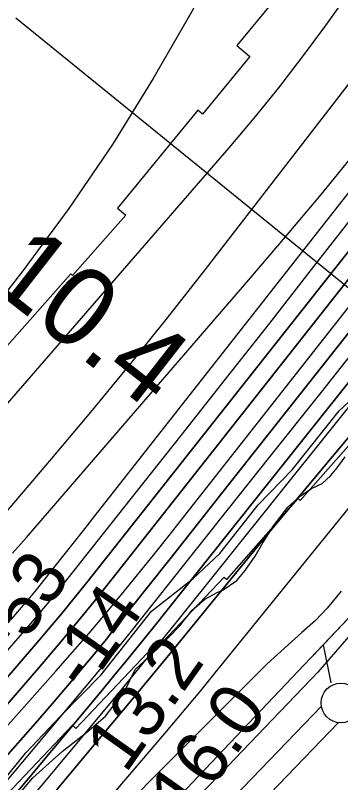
# Model space of a CAD drawing. Extents: x 3598634 to 3636690, y 517270 to 542944.
# Drawn here: x 3606411 to 3606822, y 527023 to 527991 of the extents above; entities that cross this region are included whole.
import ezdxf

# ---------------------------------------------------------------- set-up
doc = ezdxf.new("R2010")
doc.units = 0
for name, color, linetype in [('V-LEVE-TOET', 7, 'Continuous'), ('V-RIVR-EDGE', 7, 'Continuous'), ('V-RIVR-RANG', 7, 'Continuous'), ('V-RRAP-FSHR', 7, 'Continuous'), ('V-RRAP-RVMT', 7, 'Continuous'), ('V-SITE-VEGE', 7, 'Continuous'), ('V-SURV-IDEN', 7, 'Continuous'), ('V-SURV-LINE', 7, 'Continuous'), ('V-TOPO-DPTH', 7, 'Continuous'), ('V-TOPO-MAJR', 7, 'Continuous'), ('V-TOPO-MINR', 7, 'Continuous'), ('V-TOPO-WATR', 7, 'Continuous')]:
    doc.layers.add(name, color=color, linetype=linetype)

msp = doc.modelspace()

# ---------------------------------------------------------------- linework, layer by layer
at = {"layer": 'V-LEVE-TOET'}
for points in [[(3607601.45, 528098.81), (3607564.42, 528056.43), (3607537.86, 528023.77), (3607488.23, 527961.23), (3607419.06, 527881.34), (3607381.33, 527838.96), (3607353.37, 527805.61), (3607326.13, 527776.44), (3607292.6, 527739.62), (3607250.65, 527684.72), (3607177.29, 527602.05), (3607062, 527470.74), (3606981.66, 527383.21), (3606929.94, 527319.98), (3606868.45, 527249.12), (3606792.98, 527162.28)], [(3606792.98, 527162.28), (3606669.44, 527033.27), (3606587.08, 526949.08), (3606490.83, 526849.62), (3606412.94, 526771.34), (3606320.97, 526672.19)]]:
    msp.add_lwpolyline(points, dxfattribs=at)
at = {"layer": 'V-RIVR-EDGE'}
msp.add_lwpolyline([(3606385.08, 527012.73), (3606424.22, 527060.66), (3606468.16, 527106.78), (3606519.32, 527158.88), (3606583.15, 527239.16), (3606635.48, 527280.46), (3606669.18, 527312.19), (3606717.95, 527373.3), (3606760.69, 527417.62), (3606820.3, 527491.92), (3606857.01, 527526.64), (3606924.46, 527614.12), (3606978.68, 527689.03), (3607009.4, 527733.38), (3607041.32, 527772.32), (3607060.01, 527805.29), (3607078.68, 527829.86), (3607093.12, 527843.03), (3607134.7, 527907.16), (3607161.21, 527944.92), (3607181.66, 527962.88), (3607195.53, 527988.06), (3607223.8, 528007.2)], dxfattribs=at)
at = {"layer": 'V-RIVR-RANG'}
msp.add_line((3607095.03, 527433.21), (3606411.47, 527987.41), dxfattribs=at)
at = {"layer": 'V-RRAP-FSHR'}
msp.add_line((3606799.97, 527196.93), (3606809.66, 527149.07), dxfattribs=at)
for points in [[(3605375.17, 525433.75), (3605455.96, 525580.5), (3605630.73, 525877.61), (3605746.79, 526080.34), (3605800.63, 526159.05), (3605867.26, 526231.59), (3605948.36, 526309.64), (3606191.9, 526556.48), (3606564.79, 526949.58), (3606877.87, 527278.87), (3607054.81, 527479.47), (3607380.2, 527856.78), (3607669.24, 528199.37), (3608066.46, 528644.95), (3608475.62, 529114.73), (3608696.83, 529377), (3608831.89, 529536.02), (3608922.79, 529648.8), (3609014.71, 529727.85), (3609124.19, 529832.05), (3609276.1, 529976.27)], [(3606786.83, 527183.11), (3606877.87, 527278.87), (3607054.81, 527479.47), (3607188.41, 527634.39)]]:
    msp.add_lwpolyline(points, dxfattribs=at)
at = {"layer": 'V-RRAP-RVMT'}
for p, q in [((3606774.7, 528054.89), (3606690.88, 527952.62)), ((3606690.88, 527952.62), (3606707.24, 527939.06)), ((3606707.24, 527939.06), (3606647.32, 527866.25)), ((3606641.66, 527871.01), (3606539.87, 527747.42)), ((3606647.32, 527866.25), (3606641.66, 527871.01)), ((3606539.87, 527747.42), (3606550.59, 527738.59)), ((3606550.59, 527738.59), (3606483.33, 527662.54)), ((3606480.95, 527664.58), (3606400.47, 527573.61)), ((3606483.33, 527662.54), (3606480.95, 527664.58)), ((3606770.89, 527378.98), (3606876.94, 527498.94)), ((3606677.99, 527279.24), (3606768.25, 527381.33)), ((3606768.25, 527381.33), (3606770.89, 527378.98)), ((3606580.62, 527183.06), (3606674.68, 527282.2)), ((3606674.68, 527282.2), (3606677.99, 527279.24)), ((3606487.39, 527091.29), (3606577.36, 527186.16)), ((3606577.36, 527186.16), (3606580.62, 527183.06)), ((3606393.07, 527000.46), (3606483.09, 527095.38)), ((3606483.09, 527095.38), (3606487.39, 527091.29))]:
    msp.add_line(p, q, dxfattribs=at)
at = {"layer": 'V-SITE-VEGE'}
for points in [[(3606409.57, 527001.39), (3606433.08, 527029.16), (3606469.97, 527062.45), (3606501.27, 527086.85), (3606524.75, 527106.82), (3606549.39, 527139.04), (3606562.46, 527165.72), (3606591.09, 527192.1), (3606618.33, 527220.58), (3606634.41, 527240.73), (3606650.47, 527254.62), (3606665.81, 527262.93), (3606673.48, 527266.39), (3606690.93, 527278.18), (3606701.41, 527290.69), (3606714, 527308.76), (3606723.8, 527325.45), (3606737.09, 527347), (3606755.27, 527370.63), (3606770.63, 527384.51), (3606785.28, 527394.22), (3606798.53, 527400.45), (3606809.01, 527410.17), (3606817.39, 527419.9), (3606827.88, 527433.8)], [(3606822.52, 527264.57), (3606805.05, 527243.03), (3606790.38, 527227.75), (3606772.93, 527212.48), (3606728.94, 527172.91)], [(3606728.94, 527172.91), (3606580.16, 527024.14), (3606432.47, 526870.92), (3606342.98, 526782.11)]]:
    msp.add_lwpolyline(points, dxfattribs=at)
at = {"layer": 'V-SURV-LINE'}
for points in [[(3605952.24, 526243.33), (3606797.72, 527119.58)], [(3606819.32, 527098.76), (3605973.84, 526222.51)]]:
    msp.add_lwpolyline(points, dxfattribs=at)
msp.add_circle((3606822.39, 527123.55), 25, dxfattribs=at)
at = {"layer": 'V-TOPO-DPTH'}
for points in [[(3606235.18, 526930.94), (3606440.16, 527167.58), (3606463.9, 527195.37), (3606487.39, 527223.36), (3606510.5, 527251.67), (3606533.36, 527280.19), (3607009.74, 527882.83), (3607013.98, 527888.22), (3607018.22, 527893.6), (3607022.44, 527899), (3607026.65, 527904.41), (3607030.17, 527908.93), (3607032.63, 527912.07), (3607035.1, 527915.21), (3607037.58, 527918.33), (3607040.07, 527921.45), (3607042.58, 527924.56), (3607045.08, 527927.67), (3607047.59, 527930.77), (3607050.11, 527933.87), (3607754.67, 528800.45)], [(3607754.67, 528800.45), (3607050.11, 527933.87), (3607047.59, 527930.77), (3607045.08, 527927.67), (3607042.58, 527924.56), (3607040.07, 527921.45), (3607037.58, 527918.33), (3607035.1, 527915.21), (3607032.63, 527912.07), (3607030.17, 527908.93), (3607026.65, 527904.41), (3607022.44, 527899), (3607018.22, 527893.6), (3607013.98, 527888.22), (3607009.74, 527882.83), (3606533.36, 527280.19), (3606510.5, 527251.67), (3606487.39, 527223.36), (3606463.9, 527195.37), (3606440.16, 527167.58), (3606235.18, 526930.94)], [(3607814.37, 528747.26), (3607476.38, 528331.36), (3607413.2, 528253.47), (3607350.13, 528175.51), (3607287.2, 528097.42), (3607224.37, 528019.26), (3607109.36, 527875.91), (3607104.12, 527869.36), (3607098.87, 527862.81), (3607093.64, 527856.25), (3607088.41, 527849.68), (3607032.32, 527779.24), (3606999.04, 527737.46), (3606965.76, 527695.69), (3606932.46, 527653.92), (3606899.15, 527612.17), (3606584.6, 527217.93), (3606568.38, 527197.75), (3606552.07, 527177.64), (3606535.61, 527157.65), (3606519.06, 527137.74), (3606362.89, 526951.25)], [(3606362.89, 526951.25), (3606519.06, 527137.74), (3606535.61, 527157.65), (3606552.07, 527177.64), (3606568.38, 527197.75), (3606584.6, 527217.93), (3606899.15, 527612.17), (3606932.46, 527653.92), (3606965.76, 527695.69), (3606999.04, 527737.46), (3607032.32, 527779.24), (3607088.41, 527849.68), (3607093.64, 527856.25), (3607098.87, 527862.81), (3607104.12, 527869.36), (3607109.36, 527875.91), (3607224.37, 528019.26), (3607287.2, 528097.42), (3607350.13, 528175.51), (3607413.2, 528253.47), (3607476.38, 528331.36), (3607814.37, 528747.26)], [(3606352.65, 527134.05), (3606432.96, 527226.81), (3606442.27, 527237.7), (3606451.49, 527248.67), (3606460.57, 527259.75), (3606469.55, 527270.92), (3606564.21, 527390.03), (3606620.38, 527460.85), (3606676.47, 527531.75), (3606732.42, 527602.76), (3606788.28, 527673.84), (3606965.92, 527900.34), (3606983.01, 527922.15), (3607000.1, 527943.97), (3607017.16, 527965.79), (3607034.22, 527987.63), (3607564.05, 528666.29)], [(3606352.65, 527134.05), (3606432.96, 527226.81), (3606442.27, 527237.7), (3606451.49, 527248.67), (3606460.57, 527259.75), (3606469.55, 527270.92), (3606564.21, 527390.03), (3606620.38, 527460.85), (3606676.47, 527531.75), (3606732.42, 527602.76), (3606788.28, 527673.84), (3606965.92, 527900.34), (3606983.01, 527922.15), (3607000.1, 527943.97), (3607017.16, 527965.79), (3607034.22, 527987.63), (3607564.05, 528666.29)], [(3606293.98, 527032.61), (3606436.56, 527197.28), (3606453.06, 527216.6), (3606469.39, 527236.05), (3606485.46, 527255.72), (3606501.37, 527275.53), (3606780.95, 527628.46), (3606820.53, 527678.53), (3606860.06, 527728.65), (3606899.49, 527778.85), (3606938.85, 527829.1), (3607003.86, 527912.26), (3607010.68, 527920.96), (3607017.51, 527929.66), (3607024.37, 527938.33), (3607031.23, 527947), (3607206.79, 528168.11), (3607299.76, 528284.94), (3607392.89, 528401.63), (3607486.28, 528518.12), (3607579.84, 528634.48)], [(3607579.84, 528634.48), (3607486.28, 528518.12), (3607392.89, 528401.63), (3607299.76, 528284.94), (3607206.79, 528168.11), (3607031.23, 527947), (3607024.37, 527938.33), (3607017.51, 527929.66), (3607010.68, 527920.96), (3607003.86, 527912.26), (3606938.85, 527829.1), (3606899.49, 527778.85), (3606860.06, 527728.65), (3606820.53, 527678.53), (3606780.95, 527628.46), (3606501.37, 527275.53), (3606485.46, 527255.72), (3606469.39, 527236.05), (3606453.06, 527216.6), (3606436.56, 527197.28), (3606293.98, 527032.61)], [(3607641.8, 528607.36), (3607607.02, 528563.85), (3607103.37, 527932.64), (3607085.66, 527910.42), (3607067.98, 527888.19), (3607050.31, 527865.94), (3607032.67, 527843.68), (3606690.95, 527412), (3606662.81, 527376.46), (3606634.65, 527340.93), (3606606.48, 527305.42), (3606578.3, 527269.91), (3606530.98, 527210.33), (3606526.43, 527204.64), (3606521.84, 527198.97), (3606517.21, 527193.33), (3606512.55, 527187.72), (3606479.5, 527148.26), (3606458.15, 527123.06), (3606436.61, 527098.03), (3606414.78, 527073.25), (3606392.75, 527048.64)], [(3606392.75, 527048.64), (3606414.78, 527073.25), (3606436.61, 527098.03), (3606458.15, 527123.06), (3606479.5, 527148.26), (3606512.55, 527187.72), (3606517.21, 527193.33), (3606521.84, 527198.97), (3606526.43, 527204.64), (3606530.98, 527210.33), (3606578.3, 527269.91), (3606606.48, 527305.42), (3606634.65, 527340.93), (3606662.81, 527376.46), (3606690.95, 527412), (3607032.67, 527843.68), (3607050.31, 527865.94), (3607067.98, 527888.19), (3607085.66, 527910.42), (3607103.37, 527932.64), (3607607.02, 528563.85), (3607641.8, 528607.36)], [(3607764.9, 528600.29), (3607732.26, 528559.79), (3607699.63, 528519.29), (3607166.62, 527857.79), (3607154.29, 527842.59), (3607141.91, 527827.45), (3607129.43, 527812.38), (3607116.88, 527797.36), (3606811.89, 527434.58), (3606773.29, 527388.47), (3606734.82, 527342.26), (3606696.54, 527295.88), (3606658.4, 527249.39), (3606638.3, 527224.8), (3606610.24, 527190.58), (3606582.11, 527156.42), (3606553.85, 527122.36), (3606525.52, 527088.37), (3606200.61, 526699.88)]]:
    msp.add_lwpolyline(points, dxfattribs=at)
at = {"layer": 'V-TOPO-MAJR'}
msp.add_lwpolyline([(3606405.55, 527228.97), (3606411.14, 527235.28), (3606429.37, 527256.33), (3606431.48, 527258.8), (3606433.58, 527261.3), (3606435.65, 527263.81), (3606437.69, 527266.35), (3606459.78, 527294.05), (3606472.84, 527310.46), (3606485.88, 527326.89), (3606498.88, 527343.34), (3606511.86, 527359.82), (3606962.37, 527932.51), (3606972.47, 527945.43), (3606982.53, 527958.39), (3606992.52, 527971.4), (3607002.47, 527984.45), (3607125.54, 528146.92), (3607195.87, 528242.01), (3607264.71, 528338.14), (3607331.33, 528435.82), (3607396.46, 528534.54), (3607595.72, 528844.22)], dxfattribs=at)
at = {"layer": 'V-TOPO-MINR'}
for points in [[(3608167.61, 529919.34), (3608117.79, 529858.1), (3608067.95, 529796.86), (3608018.11, 529735.62), (3607539.96, 529148.31), (3607517.06, 529120.27), (3607494.1, 529092.28), (3607471.04, 529064.36), (3607447.93, 529036.49), (3606763.48, 528213.78), (3606757.3, 528206.28), (3606751.16, 528198.74), (3606745.09, 528191.15), (3606739.07, 528183.52), (3606733.29, 528175.73), (3606727.78, 528167.76), (3606722.68, 528159.52), (3606717.85, 528151.1), (3606633.92, 527995.81), (3606585.3, 527910.94), (3606533.96, 527827.84), (3606478.56, 527747.39), (3606420.45, 527668.71), (3606248.64, 527447.78)], [(3606207.91, 526878.07), (3606462.08, 527163.46), (3606483.18, 527187.43), (3606504.1, 527211.56), (3606524.74, 527235.92), (3606545.2, 527260.44), (3606565.43, 527285.15), (3606585.55, 527309.94), (3606605.5, 527334.88), (3606625.34, 527359.9), (3607003.66, 527840.43), (3607027.75, 527870.94), (3607051.88, 527901.42), (3607076.08, 527931.84), (3607100.33, 527962.22), (3607213.73, 528103.95), (3607294.8, 528205.09), (3607376, 528306.14), (3607457.37, 528407.04), (3607538.86, 528507.85), (3607788.1, 528815.6)], [(3606235.18, 526930.94), (3606440.16, 527167.58), (3606463.9, 527195.37), (3606487.39, 527223.36), (3606510.5, 527251.67), (3606533.36, 527280.19), (3607009.74, 527882.83), (3607013.98, 527888.22), (3607018.22, 527893.6), (3607022.44, 527899), (3607026.65, 527904.41), (3607030.17, 527908.93), (3607032.63, 527912.07), (3607035.1, 527915.21), (3607037.58, 527918.33), (3607040.07, 527921.45), (3607042.58, 527924.56), (3607045.08, 527927.67), (3607047.59, 527930.77), (3607050.11, 527933.87), (3607754.67, 528800.45)], [(3606284.85, 526829.18), (3606522.3, 527112.8), (3606544.8, 527139.84), (3606567.19, 527166.97), (3606589.4, 527194.24), (3606611.51, 527221.6), (3607005.16, 527711.94), (3607023.55, 527734.81), (3607041.96, 527757.66), (3607060.42, 527780.47), (3607078.9, 527803.26), (3607097.42, 527826.02), (3607115.94, 527848.78), (3607134.49, 527871.52), (3607153.05, 527894.25), (3607167.28, 527911.67), (3607192.96, 527943.1), (3607218.63, 527974.54), (3607244.28, 528005.99), (3607269.93, 528037.45), (3607833.18, 528728.44)], [(3606352.65, 527134.05), (3606432.96, 527226.81), (3606442.27, 527237.7), (3606451.49, 527248.67), (3606460.57, 527259.75), (3606469.55, 527270.92), (3606564.21, 527390.03), (3606620.38, 527460.85), (3606676.47, 527531.75), (3606732.42, 527602.76), (3606788.28, 527673.84), (3606965.92, 527900.34), (3606983.01, 527922.15), (3607000.1, 527943.97), (3607017.16, 527965.79), (3607034.22, 527987.63), (3607564.05, 528666.29)], [(3606293.98, 527032.61), (3606436.56, 527197.28), (3606453.06, 527216.6), (3606469.39, 527236.05), (3606485.46, 527255.72), (3606501.37, 527275.53), (3606780.95, 527628.46), (3606820.53, 527678.53), (3606860.06, 527728.65), (3606899.49, 527778.85), (3606938.85, 527829.1), (3607003.86, 527912.26), (3607010.68, 527920.96), (3607017.51, 527929.66), (3607024.37, 527938.33), (3607031.23, 527947), (3607206.79, 528168.11), (3607299.76, 528284.94), (3607392.89, 528401.63), (3607486.28, 528518.12), (3607579.84, 528634.48)], [(3606299.3, 527384.53), (3606681.18, 527823.76), (3606712.92, 527861.31), (3606743.93, 527899.43), (3606773.86, 527938.41), (3606803.07, 527977.95), (3606816.61, 527996.83), (3606838.16, 528027.59), (3606859.25, 528058.66), (3606879.64, 528090.19), (3606899.56, 528122.03), (3606976.26, 528247.67), (3607034.64, 528342.27), (3607093.65, 528436.48), (3607153.58, 528530.1), (3607214.13, 528623.32)], [(3606392.75, 527048.64), (3606414.78, 527073.25), (3606436.61, 527098.03), (3606458.15, 527123.06), (3606479.5, 527148.26), (3606512.55, 527187.72), (3606517.21, 527193.33), (3606521.84, 527198.97), (3606526.43, 527204.64), (3606530.98, 527210.33), (3606578.3, 527269.91), (3606606.48, 527305.42), (3606634.65, 527340.93), (3606662.81, 527376.46), (3606690.95, 527412), (3607032.67, 527843.68), (3607050.31, 527865.94), (3607067.98, 527888.19), (3607085.66, 527910.42), (3607103.37, 527932.64), (3607607.02, 528563.85), (3607641.8, 528607.36)], [(3606200.61, 526699.88), (3606525.52, 527088.37), (3606553.85, 527122.36), (3606582.11, 527156.42), (3606610.24, 527190.58), (3606638.3, 527224.8), (3606658.4, 527249.39), (3606696.54, 527295.88), (3606734.82, 527342.26), (3606773.29, 527388.47), (3606811.89, 527434.58), (3607116.88, 527797.36), (3607129.43, 527812.38), (3607141.91, 527827.45), (3607154.29, 527842.59), (3607166.62, 527857.79), (3607699.63, 528519.29), (3607732.26, 528559.79), (3607764.9, 528600.29)], [(3606387.42, 527010.31), (3606431.61, 527062.18), (3606515.8, 527162.73), (3606526.41, 527175.49), (3606536.95, 527188.31), (3606547.39, 527201.2), (3606557.78, 527214.14), (3606667.43, 527351.91), (3606732.58, 527433.79), (3606797.71, 527515.68), (3606862.82, 527597.59), (3606927.9, 527679.52), (3607060.7, 527846.72), (3607072.1, 527861.08), (3607083.52, 527875.42), (3607094.95, 527889.76), (3607106.38, 527904.09), (3607573.82, 528489.28), (3607616.82, 528543.03), (3607659.88, 528596.74)], [(3606365.75, 527325.08), (3606456.98, 527431.83), (3606506.41, 527490.51), (3606555.26, 527549.65), (3606603.27, 527609.48), (3606650.7, 527669.78), (3606887.59, 527975.39), (3606901.81, 527994.19), (3606915.74, 528013.2), (3606929.23, 528032.52), (3606942.42, 528052.06), (3607041.19, 528202.03), (3607074.46, 528253.65), (3607107.05, 528305.7), (3607138.59, 528358.37), (3607169.45, 528411.47), (3607199.87, 528464.84), (3607230.39, 528518.15), (3607261.08, 528571.37)], [(3606407.59, 527312.29), (3606425.32, 527332.32), (3606708.39, 527660.05), (3606752.17, 527711.33), (3606795.57, 527762.93), (3606838.38, 527815.03), (3606880.8, 527867.44), (3606958.78, 527964.94), (3606961.9, 527968.86), (3606964.99, 527972.81), (3606968.06, 527976.77), (3606971.1, 527980.76), (3607008.63, 528030.32)], [(3605900.57, 526267.74), (3606599.76, 527084.87), (3606615.44, 527103.34), (3606631.02, 527121.89), (3606646.47, 527140.55), (3606661.81, 527159.3), (3607010.95, 527589.06), (3607039.1, 527623.6), (3607067.31, 527658.08), (3607095.62, 527692.48), (3607124, 527726.83), (3607174.06, 527787.23), (3607177.47, 527791.33), (3607180.89, 527795.41), (3607184.33, 527799.49), (3607187.78, 527803.55), (3607228.81, 527851.61), (3607253.04, 527879.46), (3607277.61, 527907), (3607302.69, 527934.08), (3607328.11, 527960.84), (3607359.89, 527993.67)]]:
    msp.add_lwpolyline(points, dxfattribs=at)
at = {"layer": 'V-TOPO-WATR'}
msp.add_lwpolyline([(3606362.89, 526951.25), (3606519.06, 527137.74), (3606535.61, 527157.65), (3606552.07, 527177.64), (3606568.38, 527197.75), (3606584.6, 527217.93), (3606899.15, 527612.17), (3606932.46, 527653.92), (3606965.76, 527695.69), (3606999.04, 527737.46), (3607032.32, 527779.24), (3607088.41, 527849.68), (3607093.64, 527856.25), (3607098.87, 527862.81), (3607104.12, 527869.36), (3607109.36, 527875.91), (3607224.37, 528019.26), (3607287.2, 528097.42), (3607350.13, 528175.51), (3607413.2, 528253.47), (3607476.38, 528331.36), (3607814.37, 528747.26)], dxfattribs=at)

# ---------------------------------------------------------------- texts
at = {"layer": 'V-RIVR-RANG'}
for s, rotation, p in [('-53', 54.91181, (3606407.66, 527177.33)), ('-14', 54.91181, (3606500.41, 527135.4)), ('13.2', 54.62833, (3606550.29, 527033.45)), ('16.0', 54.62833, (3606630.29, 526973.4))]:
    msp.add_text(s, height=67, rotation=rotation, dxfattribs=at).set_placement(p)
at = {"layer": 'V-SURV-IDEN'}
msp.add_text('3155+10.4', height=100, rotation=322.0226, dxfattribs=at).set_placement((3606076.86, 527883.86))

doc.saveas('drawing.dxf')
